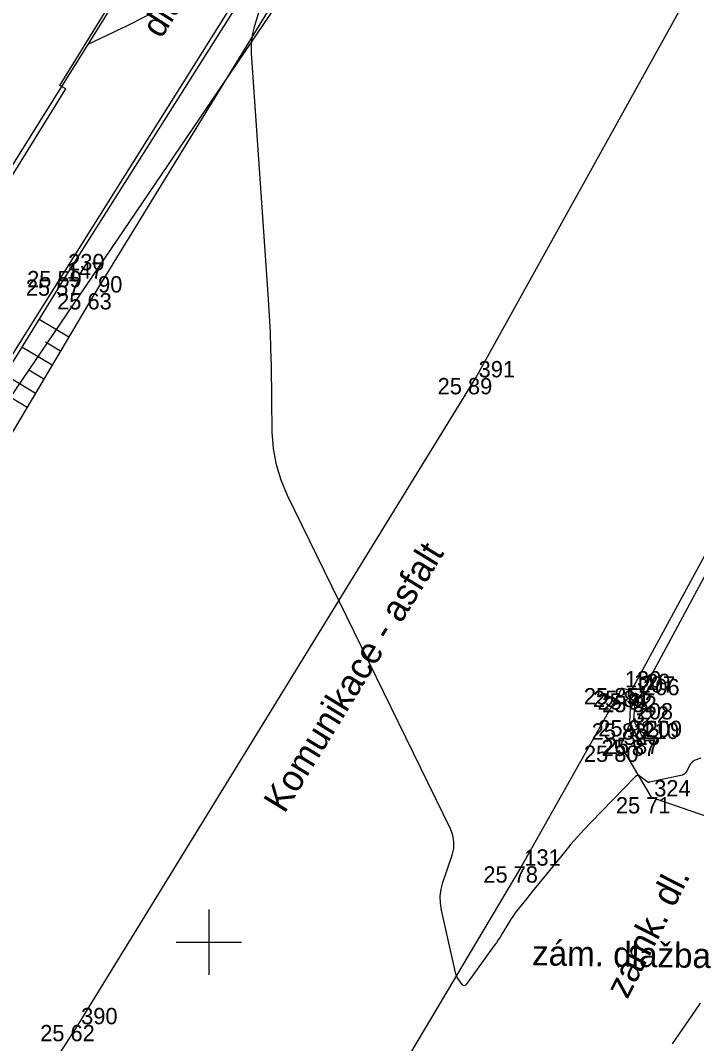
# Model space of a CAD drawing. Extents: x -702257 to -701487, y -1009871 to -1008841.
# Drawn here: x -701777.89 to -701767.53, y -1009401.55 to -1009385.88 of the extents above; entities that cross this region are included whole.
import ezdxf

# ---------------------------------------------------------------- set-up
doc = ezdxf.new("R2010")
doc.units = 0
for name, color, linetype in [('Ex_Minor Contours', 7, 'Continuous'), ('Z_body', 7, 'Continuous'), ('Z_body_cisla', 7, 'Continuous'), ('Z_body_vysky_redukovane', 7, 'Continuous'), ('Z_budova', 7, 'Continuous'), ('Z_hektometricka_sit', 7, 'Continuous'), ('Z_hrany_paty', 7, 'Continuous'), ('Z_katastr_hranice', 7, 'Continuous'), ('Z_komunikace', 7, 'Continuous'), ('Z_obruba', 7, 'Continuous'), ('Z_popisy', 7, 'Continuous'), ('Z_rozhranni', 7, 'Continuous'), ('Z_technicke_srafy', 7, 'Continuous'), ('Z_VDZ12_prerusovana', 7, 'Continuous')]:
    doc.layers.add(name, color=color, linetype=linetype)

# ---------------------------------------------------------------- blocks, each defined once
blk = doc.blocks.new('POINT_DISPLAY')
blk.add_line((0, 0), (0, 0))

msp = doc.modelspace()

# ---------------------------------------------------------------- linework, layer by layer
at = {"layer": 'Ex_Minor Contours'}
for points in [[(-701774.226, -1009384.926), (-701776.209, -1009385.943), (-701776.273, -1009385.975), (-701776.337, -1009386.007), (-701776.401, -1009386.038), (-701776.465, -1009386.068), (-701776.852, -1009386.249)], [(-701767.459, -1009397.186), (-701767.548, -1009397.216), (-701767.57, -1009397.225), (-701767.588, -1009397.237), (-701767.604, -1009397.253), (-701767.617, -1009397.272), (-701767.681, -1009397.386), (-701767.697, -1009397.41), (-701767.717, -1009397.428), (-701767.741, -1009397.442), (-701767.768, -1009397.45), (-701768.249, -1009397.552), (-701768.254, -1009397.554), (-701768.262, -1009397.558), (-701768.265, -1009397.559), (-701768.268, -1009397.558), (-701768.388, -1009397.462), (-701768.408, -1009397.45), (-701768.428, -1009397.446), (-701768.447, -1009397.452), (-701768.465, -1009397.467), (-701769.148, -1009398.17), (-701769.251, -1009398.279), (-701769.352, -1009398.39), (-701769.451, -1009398.503), (-701769.547, -1009398.619), (-701770.058, -1009399.247), (-701770.087, -1009399.283), (-701770.115, -1009399.319), (-701770.144, -1009399.354), (-701770.173, -1009399.39), (-701770.288, -1009399.533), (-701770.316, -1009399.57), (-701770.342, -1009399.607), (-701770.368, -1009399.645), (-701770.392, -1009399.684), (-701770.508, -1009399.878), (-701770.536, -1009399.923), (-701770.564, -1009399.967), (-701770.594, -1009400.011), (-701770.625, -1009400.055), (-701771.055, -1009400.651), (-701771.07, -1009400.667), (-701771.086, -1009400.672), (-701771.101, -1009400.667), (-701771.117, -1009400.651), (-701771.179, -1009400.564), (-701771.193, -1009400.541), (-701771.205, -1009400.518), (-701771.215, -1009400.493), (-701771.222, -1009400.468), (-701771.435, -1009399.51), (-701771.452, -1009399.403), (-701771.454, -1009399.297), (-701771.44, -1009399.192), (-701771.413, -1009399.087), (-701771.272, -1009398.671), (-701771.247, -1009398.567), (-701771.243, -1009398.465), (-701771.26, -1009398.364), (-701771.298, -1009398.265), (-701773.794, -1009393.159), (-701773.892, -1009392.926), (-701773.964, -1009392.688), (-701774.008, -1009392.442), (-701774.026, -1009392.19), (-701774.041, -1009391.17), (-701774.047, -1009390.915), (-701774.056, -1009390.66), (-701774.068, -1009390.406), (-701774.084, -1009390.151), (-701774.344, -1009386.384), (-701774.347, -1009386.282), (-701774.34, -1009386.181), (-701774.324, -1009386.081), (-701774.299, -1009385.982), (-701774.181, -1009385.588)], [(-701767.469, -1009400.935), (-701767.548, -1009401.048), (-701767.901, -1009401.56)]]:
    msp.add_lwpolyline(points, dxfattribs=at)
at = {"layer": 'Z_budova'}
msp.add_line((-701776.12, -1009385.08), (-701778.5, -1009388.88), dxfattribs=at)
at = {"layer": 'Z_hektometricka_sit'}
for p, q in [((-701775, -1009399.5), (-701775, -1009400.5)), ((-701775, -1009399.5), (-701775, -1009400.5)), ((-701775, -1009399.5), (-701775, -1009400.5)), ((-701775.5, -1009400), (-701774.5, -1009400)), ((-701775.5, -1009400), (-701774.5, -1009400)), ((-701775.5, -1009400), (-701774.5, -1009400))]:
    msp.add_line(p, q, dxfattribs=at)
at = {"layer": 'Z_hrany_paty'}
for p, q in [((-701776.74, -1009390.06), (-701771.58, -1009381.65)), ((-701779.79, -1009395.19), (-701776.74, -1009390.06))]:
    msp.add_line(p, q, dxfattribs=at)
at = {"layer": 'Z_katastr_hranice'}
for p, q in [((-701777.28, -1009386.88), (-701773.73, -1009381.12)), ((-701783.4, -1009399.55), (-701772.27, -1009383.16)), ((-701778.42, -1009388.92), (-701777.19, -1009386.93)), ((-701777.19, -1009386.93), (-701777.28, -1009386.88))]:
    msp.add_line(p, q, dxfattribs=at)
at = {"layer": 'Z_komunikace'}
for p, q in [((-701777.22, -1009389.85), (-701771.94, -1009381.5)), ((-701764.71, -1009389.11), (-701768.53, -1009396.15)), ((-701780.56, -1009395.25), (-701777.22, -1009389.85)), ((-701768.67, -1009396.11), (-701770.21, -1009398.84)), ((-701768.53, -1009396.15), (-701768.67, -1009396.11)), ((-701770.21, -1009398.84), (-701772.21, -1009402.2))]:
    msp.add_line(p, q, dxfattribs=at)
at = {"layer": 'Z_obruba'}
for p, q in [((-701777.2, -1009389.72), (-701772.29, -1009381.89)), ((-701764.6, -1009389.17), (-701768.39, -1009396.23)), ((-701780.64, -1009395.18), (-701777.2, -1009389.72)), ((-701768.46, -1009396.19), (-701768.49, -1009396.6)), ((-701768.39, -1009396.23), (-701768.46, -1009396.19)), ((-701768.4, -1009396.9), (-701768.55, -1009396.65)), ((-701768.49, -1009396.6), (-701768.35, -1009396.87)), ((-701768.35, -1009396.87), (-701768.4, -1009396.9))]:
    msp.add_line(p, q, dxfattribs=at)
at = {"layer": 'Z_rozhranni'}
for p, q in [((-701768.55, -1009396.65), (-701768.53, -1009396.15)), ((-701768.55, -1009396.65), (-701768.53, -1009396.15)), ((-701768.55, -1009396.65), (-701768.69, -1009396.99)), ((-701768.55, -1009396.65), (-701768.69, -1009396.99)), ((-701768.69, -1009396.99), (-701768.22, -1009397.78)), ((-701768.69, -1009396.99), (-701768.22, -1009397.78)), ((-701768.22, -1009397.78), (-701766.75, -1009398.29)), ((-701768.22, -1009397.78), (-701766.75, -1009398.29))]:
    msp.add_line(p, q, dxfattribs=at)
at = {"layer": 'Z_technicke_srafy'}
for p, q in [((-701777.142, -1009390.736), (-701777.599, -1009390.463)), ((-701777.397, -1009391.165), (-701777.862, -1009390.889)), ((-701777.269, -1009390.95), (-701777.5, -1009390.813)), ((-701777.525, -1009391.38), (-701777.759, -1009391.241)), ((-701777.653, -1009391.595), (-701778.126, -1009391.314)), ((-701777.78, -1009391.81), (-701778.019, -1009391.668))]:
    msp.add_line(p, q, dxfattribs=at)
at = {"layer": 'Z_VDZ12_prerusovana'}
for p, q in [((-701770.91, -1009391.36), (-701765.77, -1009382.09)), ((-701770.91, -1009391.36), (-701765.77, -1009382.09)), ((-701777, -1009401.27), (-701770.91, -1009391.36)), ((-701777, -1009401.27), (-701770.91, -1009391.36)), ((-701783.79, -1009411.72), (-701777, -1009401.27)), ((-701783.79, -1009411.72), (-701777, -1009401.27))]:
    msp.add_line(p, q, dxfattribs=at)

# ---------------------------------------------------------------- block references
at = {"layer": 'Z_body'}
for p in [(-701777.2, -1009389.72), (-701777.22, -1009389.85), (-701776.74, -1009390.06), (-701770.91, -1009391.36), (-701768.67, -1009396.11), (-701768.53, -1009396.15), (-701768.46, -1009396.19), (-701768.39, -1009396.23), (-701768.55, -1009396.65), (-701768.49, -1009396.6), (-701768.35, -1009396.87), (-701768.69, -1009396.99), (-701768.4, -1009396.9), (-701768.22, -1009397.78), (-701770.21, -1009398.84), (-701777, -1009401.27)]:
    msp.add_blockref('POINT_DISPLAY', p, dxfattribs=at)

# ---------------------------------------------------------------- texts
at = {"layer": 'Z_body_cisla'}
for s, p in [('230', (-701777.155, -1009389.71)), ('147', (-701777.175, -1009389.84)), ('90', (-701776.695, -1009390.05)), ('391', (-701770.865, -1009391.35)), ('130', (-701768.625, -1009396.1)), ('129', (-701768.485, -1009396.14)), ('207', (-701768.415, -1009396.18)), ('206', (-701768.345, -1009396.22)), ('322', (-701768.505, -1009396.64)), ('208', (-701768.445, -1009396.59)), ('323', (-701768.645, -1009396.98)), ('210', (-701768.355, -1009396.89)), ('209', (-701768.305, -1009396.86)), ('324', (-701768.175, -1009397.77)), ('131', (-701770.165, -1009398.83)), ('390', (-701776.955, -1009401.26))]:
    msp.add_text(s, height=0.25, dxfattribs=at).set_placement(p)
at = {"layer": 'Z_body_vysky_redukovane'}
for s, p in [('25 59', (-701777.783, -1009389.97)), ('25 57', (-701777.803, -1009390.1)), ('25 63', (-701777.323, -1009390.31)), ('25 89', (-701771.493, -1009391.61)), ('25 85', (-701769.253, -1009396.36)), ('25 84', (-701769.113, -1009396.4)), ('25 92', (-701769.043, -1009396.44)), ('25 92', (-701768.973, -1009396.48)), ('25 83', (-701769.133, -1009396.9)), ('25 91', (-701769.032, -1009396.85)), ('25 87', (-701768.933, -1009397.12)), ('25 80', (-701769.252, -1009397.24)), ('25 87', (-701768.983, -1009397.15)), ('25 71', (-701768.762, -1009398.03)), ('25 78', (-701770.793, -1009399.09)), ('25 62', (-701777.583, -1009401.52))]:
    msp.add_text(s, height=0.25, dxfattribs=at).set_placement(p)
at = {"layer": 'Z_popisy'}
for s, height, rotation, p in [('dlažba', 0.38, 57.6, (-701775.73, -1009386.174)), ('Komunikace - asfalt', 0.4, 58.5, (-701773.841, -1009398.044)), ('zámk. dl.', 0.4, 63, (-701768.587, -1009400.888)), ('zám. dlažba', 0.38, 359.1, (-701770.048, -1009400.356))]:
    msp.add_text(s, height=height, rotation=rotation, dxfattribs=at).set_placement(p)

doc.saveas('drawing.dxf')
